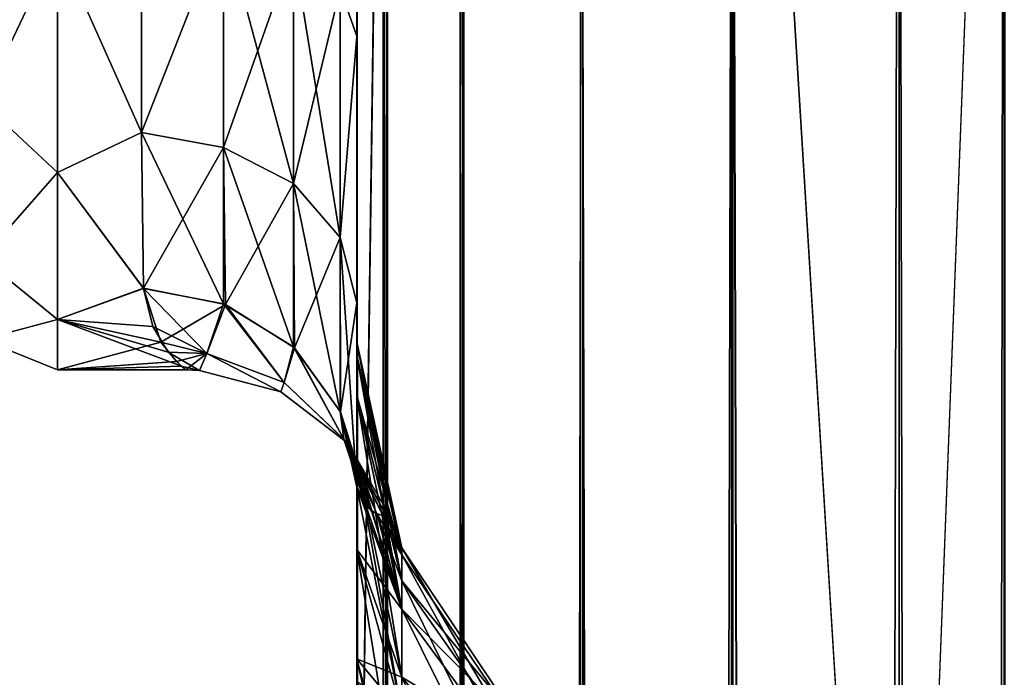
# Model space of a CAD drawing. Extents: x -100 to 297, y -1575 to 75.
# Tile 239 of 265: x 187 to 209, y -59 to -44. Entities that reach past the tile are written whole.
import ezdxf

# ---------------------------------------------------------------- set-up
doc = ezdxf.new("R2010")
doc.units = 0
doc.header["$LTSCALE"] = 41.718519
for name, color, linetype in [('314', 7, 'CONTINUOUS'), ('320', 7, 'CONTINUOUS'), ('329', 7, 'CONTINUOUS'), ('330', 7, 'CONTINUOUS'), ('334', 7, 'CONTINUOUS'), ('345', 7, 'CONTINUOUS'), ('346', 7, 'CONTINUOUS'), ('349', 7, 'CONTINUOUS'), ('350', 7, 'CONTINUOUS'), ('355', 7, 'CONTINUOUS'), ('356', 7, 'CONTINUOUS'), ('357', 7, 'CONTINUOUS'), ('358', 7, 'CONTINUOUS'), ('359', 7, 'CONTINUOUS'), ('374', 7, 'CONTINUOUS')]:
    doc.layers.add(name, color=color, linetype=linetype)

msp = doc.modelspace()

# ---------------------------------------------------------------- linework, layer by layer
at = {"layer": '314', "linetype": 'CONTINUOUS'}
for points in [[(194.45, -52.598, -33.963), (194.45, -54.111, -30.73), (194.45, -12.5, -95), (194.45, -52.598, -33.963)], [(194.45, -12.5, -95), (194.45, -54.111, -30.73), (194.45, -28.43, -28.995), (194.45, -12.5, -95)], [(194.45, -51.663, -37.435), (194.45, -52.598, -33.963), (194.45, -12.5, -95), (194.45, -51.663, -37.435)], [(194.45, -51.353, -40.998), (194.45, -51.663, -37.435), (194.45, -12.5, -95), (194.45, -51.353, -40.998)], [(194.45, -51.662, -44.561), (194.45, -51.353, -40.998), (194.45, -12.5, -95), (194.45, -51.662, -44.561)], [(194.45, -52.596, -48.033), (194.45, -51.662, -44.561), (194.45, -12.5, -95), (194.45, -52.596, -48.033)], [(194.45, -54.109, -51.267), (194.45, -52.596, -48.033), (194.45, -12.5, -95), (194.45, -54.109, -51.267)], [(194.45, -56.173, -54.208), (194.45, -54.109, -51.267), (194.45, -12.5, -95), (194.45, -56.173, -54.208)], [(194.45, -58.709, -56.731), (194.45, -56.173, -54.208), (194.45, -12.5, -95), (194.45, -58.709, -56.731)], [(194.45, -61.639, -58.774), (194.45, -58.709, -56.731), (194.45, -12.5, -95), (194.45, -61.639, -58.774)], [(194.45, -64.913, -60.287), (194.45, -61.639, -58.774), (194.45, -12.5, -95), (194.45, -64.913, -60.287)], [(194.45, -61.642, -64.224), (194.45, -64.913, -60.287), (194.45, -12.5, -95), (194.45, -61.642, -64.224)], [(194.45, -58.712, -66.267), (194.45, -61.642, -64.224), (194.45, -12.5, -95), (194.45, -58.712, -66.267)], [(194.45, -56.175, -68.789), (194.45, -58.712, -66.267), (194.45, -12.5, -95), (194.45, -56.175, -68.789)], [(194.45, -54.111, -71.73), (194.45, -56.175, -68.789), (194.45, -12.5, -95), (194.45, -54.111, -71.73)], [(194.45, -52.598, -74.963), (194.45, -54.111, -71.73), (194.45, -12.5, -95), (194.45, -52.598, -74.963)], [(194.45, -51.663, -78.435), (194.45, -52.598, -74.963), (194.45, -12.5, -95), (194.45, -51.663, -78.435)], [(194.45, -51.353, -81.998), (194.45, -51.663, -78.435), (194.45, -12.5, -95), (194.45, -51.353, -81.998)], [(194.45, -51.662, -85.561), (194.45, -51.353, -81.998), (194.45, -12.5, -95), (194.45, -51.662, -85.561)], [(194.45, -52.596, -89.033), (194.45, -51.662, -85.561), (194.45, -12.5, -95), (194.45, -52.596, -89.033)], [(194.45, -54.109, -92.267), (194.45, -52.596, -89.033), (194.45, -12.5, -95), (194.45, -54.109, -92.267)], [(194.45, -56.173, -95.208), (194.45, -54.109, -92.267), (194.45, -12.5, -95), (194.45, -56.173, -95.208)], [(194.45, -12.869, -97.323), (194.45, -56.173, -95.208), (194.45, -12.5, -95), (194.45, -12.869, -97.323)], [(194.45, -12.5, 95), (194.45, -12.5, 24.51), (194.45, -54.111, 92.27), (194.45, -12.5, 95)], [(194.45, -54.111, 92.27), (194.45, -12.5, 24.51), (194.45, -52.598, 89.037), (194.45, -54.111, 92.27)], [(194.45, -52.598, 89.037), (194.45, -12.5, 24.51), (194.45, -51.663, 85.565), (194.45, -52.598, 89.037)], [(194.45, -51.663, 85.565), (194.45, -12.5, 24.51), (194.45, -51.353, 82.002), (194.45, -51.663, 85.565)], [(194.45, -51.353, 82.002), (194.45, -12.5, 24.51), (194.45, -51.662, 78.439), (194.45, -51.353, 82.002)], [(194.45, -51.662, 78.439), (194.45, -12.5, 24.51), (194.45, -52.596, 74.967), (194.45, -51.662, 78.439)], [(194.45, -52.596, 74.967), (194.45, -12.5, 24.51), (194.45, -54.109, 71.733), (194.45, -52.596, 74.967)], [(194.45, -54.109, 71.733), (194.45, -12.5, 24.51), (194.45, -56.173, 68.792), (194.45, -54.109, 71.733)], [(194.45, -56.173, 68.792), (194.45, -12.5, 24.51), (194.45, -58.709, 66.269), (194.45, -56.173, 68.792)], [(194.45, -58.709, 66.269), (194.45, -12.5, 24.51), (194.45, -61.639, 64.226), (194.45, -58.709, 66.269)], [(194.45, -61.639, 64.226), (194.45, -12.5, 24.51), (194.45, -64.913, 62.713), (194.45, -61.639, 64.226)], [(194.45, -64.913, 62.713), (194.45, -12.5, 24.51), (194.45, -58.712, 56.733), (194.45, -64.913, 62.713)], [(194.45, -58.712, 56.733), (194.45, -12.5, 24.51), (194.45, -56.175, 54.211), (194.45, -58.712, 56.733)], [(194.45, -56.175, 54.211), (194.45, -12.5, 24.51), (194.45, -54.111, 51.27), (194.45, -56.175, 54.211)], [(194.45, -54.111, 51.27), (194.45, -12.5, 24.51), (194.45, -52.598, 48.037), (194.45, -54.111, 51.27)], [(194.45, -52.598, 48.037), (194.45, -12.5, 24.51), (194.45, -51.663, 44.565), (194.45, -52.598, 48.037)], [(194.45, -51.663, 44.565), (194.45, -12.5, 24.51), (194.45, -20.113, 27.905), (194.45, -51.663, 44.565)], [(194.45, -12.869, 97.323), (194.45, -12.5, 95), (194.45, -56.175, 95.211), (194.45, -12.869, 97.323)], [(194.45, -56.175, 95.211), (194.45, -12.5, 95), (194.45, -54.111, 92.27), (194.45, -56.175, 95.211)], [(194.45, -58.709, -97.731), (194.45, -56.173, -95.208), (194.45, -12.869, -97.323), (194.45, -58.709, -97.731)], [(194.45, -13.066, -97.858), (194.45, -58.709, -97.731), (194.45, -12.869, -97.323), (194.45, -13.066, -97.858)], [(194.45, -13.066, 97.858), (194.45, -12.869, 97.323), (194.45, -58.712, 97.733), (194.45, -13.066, 97.858)], [(194.45, -58.712, 97.733), (194.45, -12.869, 97.323), (194.45, -56.175, 95.211), (194.45, -58.712, 97.733)], [(194.45, -13.935, -99.404), (194.45, -58.709, -97.731), (194.45, -13.066, -97.858), (194.45, -13.935, -99.404)], [(194.45, -13.935, 99.404), (194.45, -13.066, 97.858), (194.45, -61.642, 99.776), (194.45, -13.935, 99.404)], [(194.45, -61.642, 99.776), (194.45, -13.066, 97.858), (194.45, -58.712, 97.733), (194.45, -61.642, 99.776)], [(194.45, -61.639, -99.774), (194.45, -58.709, -97.731), (194.45, -13.935, -99.404), (194.45, -61.639, -99.774)], [(194.45, -14.697, -100.303), (194.45, -61.639, -99.774), (194.45, -13.935, -99.404), (194.45, -14.697, -100.303)], [(194.45, -14.697, 100.303), (194.45, -13.935, 99.404), (194.45, -61.642, 99.776), (194.45, -14.697, 100.303)], [(194.45, -15.59, -101.061), (194.45, -61.639, -99.774), (194.45, -14.697, -100.303), (194.45, -15.59, -101.061)], [(194.45, -15.59, 101.061), (194.45, -14.697, 100.303), (194.45, -64.917, 101.288), (194.45, -15.59, 101.061)], [(194.45, -64.917, 101.288), (194.45, -14.697, 100.303), (194.45, -61.642, 99.776), (194.45, -64.917, 101.288)], [(194.45, -64.913, -101.287), (194.45, -61.639, -99.774), (194.45, -15.59, -101.061), (194.45, -64.913, -101.287)], [(194.45, -17.142, -101.934), (194.45, -64.913, -101.287), (194.45, -15.59, -101.061), (194.45, -17.142, -101.934)], [(194.45, -17.142, 101.934), (194.45, -15.59, 101.061), (194.45, -64.917, 101.288), (194.45, -17.142, 101.934)], [(194.45, -17.671, -102.129), (194.45, -64.913, -101.287), (194.45, -17.142, -101.934), (194.45, -17.671, -102.129)], [(194.45, -17.671, 102.129), (194.45, -17.142, 101.934), (194.45, -68.32, 102.196), (194.45, -17.671, 102.129)], [(194.45, -68.32, 102.196), (194.45, -17.142, 101.934), (194.45, -64.917, 101.288), (194.45, -68.32, 102.196)], [(194.45, -68.317, -102.195), (194.45, -64.913, -101.287), (194.45, -17.671, -102.129), (194.45, -68.317, -102.195)], [(194.45, -20, -102.5), (194.45, -68.317, -102.195), (194.45, -17.671, -102.129), (194.45, -20, -102.5)], [(194.45, -20, 102.5), (194.45, -17.671, 102.129), (194.45, -71.85, 102.5), (194.45, -20, 102.5)], [(194.45, -71.85, 102.5), (194.45, -17.671, 102.129), (194.45, -68.32, 102.196), (194.45, -71.85, 102.5)], [(194.45, -71.85, -102.5), (194.45, -68.317, -102.195), (194.45, -20, -102.5), (194.45, -71.85, -102.5)], [(194.45, -51.353, 41.002), (194.45, -51.663, 44.565), (194.45, -20.113, 27.905), (194.45, -51.353, 41.002)], [(194.45, -51.662, 37.439), (194.45, -51.353, 41.002), (194.45, -20.113, 27.905), (194.45, -51.662, 37.439)], [(194.45, -52.596, 33.967), (194.45, -51.662, 37.439), (194.45, -20.113, 27.905), (194.45, -52.596, 33.967)], [(194.45, -28.431, 28.995), (194.45, -52.596, 33.967), (194.45, -20.113, 27.905), (194.45, -28.431, 28.995)], [(194.45, -54.111, -30.73), (194.45, -56.175, -27.789), (194.45, -28.43, -28.995), (194.45, -54.111, -30.73)], [(194.45, -28.43, -28.995), (194.45, -56.175, -27.789), (194.45, -36.704, -27.66), (194.45, -28.43, -28.995)], [(194.45, -54.109, 30.733), (194.45, -52.596, 33.967), (194.45, -28.431, 28.995), (194.45, -54.109, 30.733)], [(194.45, -56.173, 27.792), (194.45, -54.109, 30.733), (194.45, -28.431, 28.995), (194.45, -56.173, 27.792)], [(194.45, -36.704, 27.66), (194.45, -56.173, 27.792), (194.45, -28.431, 28.995), (194.45, -36.704, 27.66)], [(194.45, -56.175, -27.789), (194.45, -58.712, -25.267), (194.45, -36.704, -27.66), (194.45, -56.175, -27.789)], [(194.45, -36.704, -27.66), (194.45, -58.712, -25.267), (194.45, -44.247, -24.019), (194.45, -36.704, -27.66)], [(194.45, -58.709, 25.269), (194.45, -56.173, 27.792), (194.45, -36.704, 27.66), (194.45, -58.709, 25.269)], [(194.45, -44.247, 24.019), (194.45, -58.709, 25.269), (194.45, -36.704, 27.66), (194.45, -44.247, 24.019)], [(194.45, -68.32, -20.804), (194.45, -65.207, -19.393), (194.45, -44.247, -24.019), (194.45, -68.32, -20.804)], [(194.45, -44.247, -24.019), (194.45, -65.207, -19.393), (194.45, -50.439, -18.367), (194.45, -44.247, -24.019)], [(194.45, -64.917, -21.712), (194.45, -68.32, -20.804), (194.45, -44.247, -24.019), (194.45, -64.917, -21.712)], [(194.45, -61.642, -23.224), (194.45, -64.917, -21.712), (194.45, -44.247, -24.019), (194.45, -61.642, -23.224)], [(194.45, -58.712, -25.267), (194.45, -61.642, -23.224), (194.45, -44.247, -24.019), (194.45, -58.712, -25.267)], [(194.45, -61.639, 23.226), (194.45, -58.709, 25.269), (194.45, -44.247, 24.019), (194.45, -61.639, 23.226)], [(194.45, -50.439, 18.367), (194.45, -61.639, 23.226), (194.45, -44.247, 24.019), (194.45, -50.439, 18.367)], [(194.45, -59.284, -16.195), (194.45, -54.723, -11.265), (194.45, -50.439, -18.367), (194.45, -59.284, -16.195)], [(194.45, -65.207, -19.393), (194.45, -59.284, -16.195), (194.45, -50.439, -18.367), (194.45, -65.207, -19.393)], [(194.45, -64.913, 21.713), (194.45, -61.639, 23.226), (194.45, -50.439, 18.367), (194.45, -64.913, 21.713)], [(194.45, -68.317, 20.805), (194.45, -64.913, 21.713), (194.45, -50.439, 18.367), (194.45, -68.317, 20.805)], [(194.45, -68.375, 20.197), (194.45, -68.317, 20.805), (194.45, -50.439, 18.367), (194.45, -68.375, 20.197)], [(194.45, -65.097, 19.358), (194.45, -68.375, 20.197), (194.45, -50.439, 18.367), (194.45, -65.097, 19.358)], [(194.45, -59.235, 16.158), (194.45, -65.097, 19.358), (194.45, -50.439, 18.367), (194.45, -59.235, 16.158)], [(194.45, -54.723, 11.265), (194.45, -59.235, 16.158), (194.45, -50.439, 18.367), (194.45, -54.723, 11.265)], [(194.45, -61.642, 58.776), (194.45, -64.913, 62.713), (194.45, -58.712, 56.733), (194.45, -61.642, 58.776)]]:
    msp.add_3dface(points, dxfattribs=at)
at = {"layer": '320', "linetype": 'CONTINUOUS'}
for points in [[(189.45, -46.485, -15.307), (187.5, -42.107, -19.416), (189.45, -41.276, -19.994), (189.45, -46.485, -15.307)], [(189.45, -41.276, 19.994), (187.5, -42.107, 19.416), (189.45, -46.485, 15.307), (189.45, -41.276, 19.994)], [(187.5, -47.416, -14.107), (187.5, -42.107, -19.416), (189.45, -46.485, -15.307), (187.5, -47.416, -14.107)], [(187.5, -42.107, 19.416), (187.5, -47.416, 14.107), (189.45, -46.485, 15.307), (187.5, -42.107, 19.416)], [(189.5, -50.109, -9.339), (187.5, -47.416, -14.107), (189.45, -46.485, -15.307), (189.5, -50.109, -9.339)], [(189.45, -46.485, 15.307), (187.5, -47.416, 14.107), (189.5, -50.103, 9.353), (189.45, -46.485, 15.307)], [(187.5, -50.825, -7.416), (187.5, -47.416, -14.107), (189.5, -50.109, -9.339), (187.5, -50.825, -7.416)], [(187.5, -47.416, 14.107), (187.5, -50.825, 7.416), (189.5, -50.103, 9.353), (187.5, -47.416, 14.107)], [(189.5, -50.103, 9.353), (187.5, -50.825, 7.416), (189.903, -51.352, 5.539), (189.5, -50.103, 9.353)], [(189.719, -50.99, -6.889), (187.5, -50.825, -7.416), (189.5, -50.109, -9.339), (189.719, -50.99, -6.889)], [(187.5, -52, 0), (187.5, -50.825, -7.416), (190.385, -51.912, -2.056), (187.5, -52, 0)], [(190.385, -51.912, -2.056), (187.5, -50.825, -7.416), (190.074, -51.59, -4.418), (190.385, -51.912, -2.056)], [(190.074, -51.59, -4.418), (187.5, -50.825, -7.416), (189.719, -50.99, -6.889), (190.074, -51.59, -4.418)], [(187.5, -50.825, 7.416), (187.5, -52, 0), (189.903, -51.352, 5.539), (187.5, -50.825, 7.416)], [(189.903, -51.352, 5.539), (187.5, -52, 0), (190.267, -51.801, 3.086), (189.903, -51.352, 5.539)], [(190.267, -51.801, 3.086), (187.5, -52, 0), (190.482, -51.997, 0.381), (190.267, -51.801, 3.086)], [(190.482, -51.997, 0.381), (187.5, -52, 0), (190.385, -51.912, -2.056), (190.482, -51.997, 0.381)]]:
    msp.add_3dface(points, dxfattribs=at)
at = {"layer": '329', "linetype": 'CONTINUOUS'}
for points in [[(194.45, -44.247, 24.019), (194.45, -36.704, 27.66), (194.07, -43.145, 22.46), (194.45, -44.247, 24.019)], [(189.45, -41.276, 19.994), (189.45, -46.485, 15.307), (191.36, -41.63, 20.213), (189.45, -41.276, 19.994)], [(191.36, -41.63, 20.213), (189.45, -46.485, 15.307), (191.36, -46.83, 15.485), (191.36, -41.63, 20.213)], [(191.36, -41.63, 20.213), (191.36, -46.83, 15.485), (192.985, -42.236, 21.113), (191.36, -41.63, 20.213)], [(191.36, -46.83, 15.485), (192.985, -47.668, 16.174), (192.985, -42.236, 21.113), (191.36, -46.83, 15.485)], [(192.985, -47.668, 16.174), (194.07, -43.145, 22.46), (192.985, -42.236, 21.113), (192.985, -47.668, 16.174)], [(194.07, -48.923, 17.206), (194.07, -43.145, 22.46), (192.985, -47.668, 16.174), (194.07, -48.923, 17.206)], [(194.07, -48.923, 17.206), (194.45, -44.247, 24.019), (194.07, -43.145, 22.46), (194.07, -48.923, 17.206)], [(194.45, -50.439, 18.367), (194.45, -44.247, 24.019), (194.07, -48.923, 17.206), (194.45, -50.439, 18.367)], [(189.45, -46.485, 15.307), (189.5, -50.103, 9.353), (191.36, -46.83, 15.485), (189.45, -46.485, 15.307)], [(191.36, -46.83, 15.485), (189.5, -50.103, 9.353), (191.403, -50.481, 9.477), (191.36, -46.83, 15.485)], [(191.36, -46.83, 15.485), (191.403, -50.481, 9.477), (192.985, -47.668, 16.174), (191.36, -46.83, 15.485)], [(193.009, -51.487, 9.901), (192.985, -47.668, 16.174), (191.403, -50.481, 9.477), (193.009, -51.487, 9.901)], [(193.009, -51.487, 9.901), (194.07, -48.923, 17.206), (192.985, -47.668, 16.174), (193.009, -51.487, 9.901)], [(194.077, -52.976, 10.529), (194.07, -48.923, 17.206), (193.009, -51.487, 9.901), (194.077, -52.976, 10.529)], [(194.077, -52.976, 10.529), (194.45, -50.439, 18.367), (194.07, -48.923, 17.206), (194.077, -52.976, 10.529)], [(194.45, -54.723, 11.265), (194.45, -50.439, 18.367), (194.077, -52.976, 10.529), (194.45, -54.723, 11.265)]]:
    msp.add_3dface(points, dxfattribs=at)
at = {"layer": '330', "linetype": 'CONTINUOUS'}
for points in [[(194.45, -36.704, -27.66), (194.45, -44.247, -24.019), (194.07, -43.145, -22.46), (194.45, -36.704, -27.66)], [(189.45, -46.485, -15.307), (189.45, -41.276, -19.994), (191.36, -41.63, -20.213), (189.45, -46.485, -15.307)], [(191.36, -46.83, -15.485), (189.45, -46.485, -15.307), (191.36, -41.63, -20.213), (191.36, -46.83, -15.485)], [(191.36, -46.83, -15.485), (191.36, -41.63, -20.213), (192.985, -47.668, -16.174), (191.36, -46.83, -15.485)], [(191.36, -41.63, -20.213), (192.985, -42.236, -21.113), (192.985, -47.668, -16.174), (191.36, -41.63, -20.213)], [(194.07, -43.145, -22.46), (194.07, -48.923, -17.206), (192.985, -42.236, -21.113), (194.07, -43.145, -22.46)], [(192.985, -42.236, -21.113), (194.07, -48.923, -17.206), (192.985, -47.668, -16.174), (192.985, -42.236, -21.113)], [(194.07, -43.145, -22.46), (194.45, -44.247, -24.019), (194.07, -48.923, -17.206), (194.07, -43.145, -22.46)], [(194.45, -44.247, -24.019), (194.45, -50.439, -18.367), (194.07, -48.923, -17.206), (194.45, -44.247, -24.019)], [(189.5, -50.109, -9.339), (189.45, -46.485, -15.307), (191.36, -50.465, -9.47), (189.5, -50.109, -9.339)], [(191.36, -50.465, -9.47), (189.45, -46.485, -15.307), (191.36, -46.83, -15.485), (191.36, -50.465, -9.47)], [(191.36, -46.83, -15.485), (192.985, -47.668, -16.174), (192.985, -51.465, -9.892), (191.36, -46.83, -15.485)], [(191.36, -46.83, -15.485), (192.985, -51.465, -9.892), (191.36, -50.465, -9.47), (191.36, -46.83, -15.485)], [(194.07, -48.923, -17.206), (194.07, -52.962, -10.523), (192.985, -47.668, -16.174), (194.07, -48.923, -17.206)], [(194.07, -52.962, -10.523), (192.985, -51.465, -9.892), (192.985, -47.668, -16.174), (194.07, -52.962, -10.523)], [(194.45, -50.439, -18.367), (194.45, -54.723, -11.265), (194.07, -48.923, -17.206), (194.45, -50.439, -18.367)], [(194.07, -48.923, -17.206), (194.45, -54.723, -11.265), (194.07, -52.962, -10.523), (194.07, -48.923, -17.206)]]:
    msp.add_3dface(points, dxfattribs=at)
at = {"layer": '334', "linetype": 'CONTINUOUS'}
for points in [[(187.5, -42.107, -19.416), (185.75, -45.784, -15.41), (185.75, -40.722, -19.796), (187.5, -42.107, -19.416)], [(187.5, -42.107, 19.416), (185.75, -40.722, 19.796), (185.75, -45.784, 15.41), (187.5, -42.107, 19.416)], [(187.5, -42.107, -19.416), (187.5, -47.416, -14.107), (185.75, -45.784, -15.41), (187.5, -42.107, -19.416)], [(187.5, -47.416, 14.107), (187.5, -42.107, 19.416), (185.75, -45.784, 15.41), (187.5, -47.416, 14.107)], [(187.5, -47.416, -14.107), (185.75, -49.405, -9.775), (185.75, -45.784, -15.41), (187.5, -47.416, -14.107)], [(187.5, -47.416, 14.107), (185.75, -45.784, 15.41), (185.75, -49.405, 9.775), (187.5, -47.416, 14.107)], [(187.5, -47.416, -14.107), (187.5, -50.825, -7.416), (185.75, -49.405, -9.775), (187.5, -47.416, -14.107)], [(187.5, -50.825, 7.416), (187.5, -47.416, 14.107), (185.75, -49.405, 9.775), (187.5, -50.825, 7.416)], [(187.5, -50.825, -7.416), (185.75, -51.292, -3.349), (185.75, -49.405, -9.775), (187.5, -50.825, -7.416)], [(187.5, -50.825, 7.416), (185.75, -49.405, 9.775), (185.75, -51.292, 3.349), (187.5, -50.825, 7.416)], [(187.5, -50.825, -7.416), (187.5, -52, 0), (185.75, -51.292, -3.349), (187.5, -50.825, -7.416)], [(187.5, -52, 0), (187.5, -50.825, 7.416), (185.75, -51.292, 3.349), (187.5, -52, 0)], [(187.5, -52, 0), (185.75, -51.292, 3.349), (185.75, -51.292, -3.349), (187.5, -52, 0)]]:
    msp.add_3dface(points, dxfattribs=at)
at = {"layer": '345', "linetype": 'CONTINUOUS'}
for points in [[(209.508, -20, 114.858), (207.05, -20, 115.1), (209.508, -1480, 114.858), (209.508, -20, 114.858)], [(209.508, -1480, 114.858), (207.05, -20, 115.1), (207.05, -83.45, 115.1), (209.508, -1480, 114.858)]]:
    msp.add_3dface(points, dxfattribs=at)
at = {"layer": '346', "linetype": 'CONTINUOUS'}
for points in [[(194.45, -20, 102.5), (194.45, -71.85, 102.5), (195.067, -1480, 106.394), (194.45, -20, 102.5)], [(195.067, -20, 106.394), (194.45, -20, 102.5), (195.067, -1480, 106.394), (195.067, -20, 106.394)], [(196.856, -20, 109.906), (195.067, -20, 106.394), (196.856, -1480, 109.906), (196.856, -20, 109.906)], [(195.067, -20, 106.394), (195.067, -1480, 106.394), (196.856, -1480, 109.906), (195.067, -20, 106.394)], [(199.644, -20, 112.694), (196.856, -20, 109.906), (199.644, -1480, 112.694), (199.644, -20, 112.694)], [(196.856, -20, 109.906), (196.856, -1480, 109.906), (199.644, -1480, 112.694), (196.856, -20, 109.906)], [(203.156, -20, 114.483), (199.644, -20, 112.694), (203.156, -1480, 114.483), (203.156, -20, 114.483)], [(199.644, -20, 112.694), (199.644, -1480, 112.694), (203.156, -1480, 114.483), (199.644, -20, 112.694)], [(207.05, -20, 115.1), (203.156, -20, 114.483), (207.05, -83.45, 115.1), (207.05, -20, 115.1)], [(207.05, -1480, 115.1), (203.156, -20, 114.483), (203.156, -1480, 114.483), (207.05, -1480, 115.1)], [(203.156, -20, 114.483), (207.05, -1480, 115.1), (207.05, -1416.55, 115.1), (203.156, -20, 114.483)], [(203.156, -20, 114.483), (207.05, -1416.55, 115.1), (207.05, -83.45, 115.1), (203.156, -20, 114.483)]]:
    msp.add_3dface(points, dxfattribs=at)
at = {"layer": '349', "linetype": 'CONTINUOUS'}
for points in [[(207.05, -20, -115), (209.489, -20, -114.76), (207.05, -83.45, -115), (207.05, -20, -115)], [(209.489, -20, -114.76), (209.489, -1480, -114.76), (207.05, -1480, -115), (209.489, -20, -114.76)], [(209.489, -20, -114.76), (207.05, -1480, -115), (207.05, -1416.55, -115), (209.489, -20, -114.76)], [(207.05, -83.45, -115), (209.489, -20, -114.76), (207.05, -1416.55, -115), (207.05, -83.45, -115)], [(209.489, -20, -114.76), (211.834, -20, -114.048), (209.489, -1480, -114.76), (209.489, -20, -114.76)]]:
    msp.add_3dface(points, dxfattribs=at)
at = {"layer": '350', "linetype": 'CONTINUOUS'}
for points in [[(194.45, -71.85, -102.5), (194.45, -20, -102.5), (195.162, -20, -106.363), (194.45, -71.85, -102.5)], [(194.45, -1428.15, -102.5), (194.45, -71.85, -102.5), (195.162, -20, -106.363), (194.45, -1428.15, -102.5)], [(194.45, -1480, -102.5), (194.45, -1428.15, -102.5), (195.162, -20, -106.363), (194.45, -1480, -102.5)], [(194.45, -1480, -102.5), (195.162, -20, -106.363), (195.162, -1480, -106.363), (194.45, -1480, -102.5)], [(195.162, -20, -106.363), (196.937, -20, -109.847), (195.162, -1480, -106.363), (195.162, -20, -106.363)], [(196.937, -20, -109.847), (196.937, -1480, -109.847), (195.162, -1480, -106.363), (196.937, -20, -109.847)], [(196.937, -20, -109.847), (199.703, -20, -112.613), (196.937, -1480, -109.847), (196.937, -20, -109.847)], [(199.703, -20, -112.613), (199.703, -1480, -112.613), (196.937, -1480, -109.847), (199.703, -20, -112.613)], [(199.703, -20, -112.613), (203.187, -20, -114.388), (199.703, -1480, -112.613), (199.703, -20, -112.613)], [(203.187, -20, -114.388), (203.187, -1480, -114.388), (199.703, -1480, -112.613), (203.187, -20, -114.388)], [(203.187, -20, -114.388), (207.05, -20, -115), (203.187, -1480, -114.388), (203.187, -20, -114.388)], [(203.187, -1480, -114.388), (207.05, -20, -115), (207.05, -83.45, -115), (203.187, -1480, -114.388)]]:
    msp.add_3dface(points, dxfattribs=at)
at = {"layer": '355', "linetype": 'CONTINUOUS'}
for points in [[(194.45, -51.663, 85.565), (194.45, -51.353, 82.002), (195.502, -56.903, 86.857), (194.45, -51.663, 85.565)], [(194.45, -51.353, 82.002), (194.45, -51.662, 78.439), (195.502, -56.134, 82), (194.45, -51.353, 82.002)], [(195.502, -56.903, 86.857), (194.45, -51.353, 82.002), (195.502, -56.134, 82), (195.502, -56.903, 86.857)], [(194.45, -51.662, 78.439), (194.45, -52.596, 74.967), (195.502, -56.903, 77.143), (194.45, -51.662, 78.439)], [(195.502, -56.134, 82), (194.45, -51.662, 78.439), (195.502, -56.903, 77.143), (195.502, -56.134, 82)], [(194.45, -52.598, 89.037), (194.45, -51.663, 85.565), (195.502, -56.903, 86.857), (194.45, -52.598, 89.037)], [(194.45, -52.596, 74.967), (194.45, -54.109, 71.733), (195.502, -56.903, 77.143), (194.45, -52.596, 74.967)], [(194.45, -54.111, 92.27), (194.45, -52.598, 89.037), (195.502, -59.135, 91.238), (194.45, -54.111, 92.27)], [(195.502, -59.135, 91.238), (194.45, -52.598, 89.037), (195.502, -56.903, 86.857), (195.502, -59.135, 91.238)], [(194.45, -54.109, 71.733), (194.45, -56.173, 68.792), (195.502, -59.135, 72.762), (194.45, -54.109, 71.733)], [(195.502, -56.903, 77.143), (194.45, -54.109, 71.733), (195.502, -59.135, 72.762), (195.502, -56.903, 77.143)], [(194.45, -56.175, 95.211), (194.45, -54.111, 92.27), (195.502, -59.135, 91.238), (194.45, -56.175, 95.211)], [(194.45, -56.173, 68.792), (194.45, -58.709, 66.269), (195.502, -59.135, 72.762), (194.45, -56.173, 68.792)], [(194.45, -58.712, 97.733), (194.45, -56.175, 95.211), (195.502, -62.612, 94.715), (194.45, -58.712, 97.733)], [(195.502, -62.612, 94.715), (194.45, -56.175, 95.211), (195.502, -59.135, 91.238), (195.502, -62.612, 94.715)], [(195.502, -56.903, 86.857), (195.502, -56.134, 82), (198.215, -60.763, 85.602), (195.502, -56.903, 86.857)], [(195.502, -56.134, 82), (195.502, -56.903, 77.143), (198.215, -60.192, 82), (195.502, -56.134, 82)], [(198.215, -60.763, 85.602), (195.502, -56.134, 82), (198.215, -60.192, 82), (198.215, -60.763, 85.602)], [(195.502, -59.135, 91.238), (195.502, -56.903, 86.857), (198.215, -62.419, 88.852), (195.502, -59.135, 91.238)], [(198.215, -62.419, 88.852), (195.502, -56.903, 86.857), (198.215, -60.763, 85.602), (198.215, -62.419, 88.852)], [(195.502, -56.903, 77.143), (195.502, -59.135, 72.762), (198.215, -60.763, 78.398), (195.502, -56.903, 77.143)], [(198.215, -60.192, 82), (195.502, -56.903, 77.143), (198.215, -60.763, 78.398), (198.215, -60.192, 82)], [(194.45, -58.709, 66.269), (194.45, -61.639, 64.226), (195.502, -62.612, 69.285), (194.45, -58.709, 66.269)], [(195.502, -59.135, 72.762), (194.45, -58.709, 66.269), (195.502, -62.612, 69.285), (195.502, -59.135, 72.762)], [(194.45, -61.642, 99.776), (194.45, -58.712, 97.733), (195.502, -62.612, 94.715), (194.45, -61.642, 99.776)], [(195.502, -62.612, 94.715), (195.502, -59.135, 91.238), (198.215, -64.998, 91.431), (195.502, -62.612, 94.715)], [(198.215, -64.998, 91.431), (195.502, -59.135, 91.238), (198.215, -62.419, 88.852), (198.215, -64.998, 91.431)], [(195.502, -59.135, 72.762), (195.502, -62.612, 69.285), (198.215, -62.419, 75.148), (195.502, -59.135, 72.762)], [(198.215, -60.763, 78.398), (195.502, -59.135, 72.762), (198.215, -62.419, 75.148), (198.215, -60.763, 78.398)]]:
    msp.add_3dface(points, dxfattribs=at)
at = {"layer": '356', "linetype": 'CONTINUOUS'}
for points in [[(194.45, -51.663, 44.565), (194.45, -51.353, 41.002), (195.502, -56.903, 45.857), (194.45, -51.663, 44.565)], [(194.45, -51.353, 41.002), (194.45, -51.662, 37.439), (195.502, -56.134, 41), (194.45, -51.353, 41.002)], [(195.502, -56.903, 45.857), (194.45, -51.353, 41.002), (195.502, -56.134, 41), (195.502, -56.903, 45.857)], [(194.45, -51.662, 37.439), (194.45, -52.596, 33.967), (195.502, -56.903, 36.143), (194.45, -51.662, 37.439)], [(195.502, -56.134, 41), (194.45, -51.662, 37.439), (195.502, -56.903, 36.143), (195.502, -56.134, 41)], [(194.45, -52.598, 48.037), (194.45, -51.663, 44.565), (195.502, -56.903, 45.857), (194.45, -52.598, 48.037)], [(194.45, -52.596, 33.967), (194.45, -54.109, 30.733), (195.502, -56.903, 36.143), (194.45, -52.596, 33.967)], [(194.45, -54.111, 51.27), (194.45, -52.598, 48.037), (195.502, -59.135, 50.238), (194.45, -54.111, 51.27)], [(195.502, -59.135, 50.238), (194.45, -52.598, 48.037), (195.502, -56.903, 45.857), (195.502, -59.135, 50.238)], [(194.45, -54.109, 30.733), (194.45, -56.173, 27.792), (195.502, -59.135, 31.762), (194.45, -54.109, 30.733)], [(195.502, -56.903, 36.143), (194.45, -54.109, 30.733), (195.502, -59.135, 31.762), (195.502, -56.903, 36.143)], [(194.45, -56.175, 54.211), (194.45, -54.111, 51.27), (195.502, -59.135, 50.238), (194.45, -56.175, 54.211)], [(194.45, -56.173, 27.792), (194.45, -58.709, 25.269), (195.502, -59.135, 31.762), (194.45, -56.173, 27.792)], [(194.45, -58.712, 56.733), (194.45, -56.175, 54.211), (195.502, -62.612, 53.715), (194.45, -58.712, 56.733)], [(195.502, -62.612, 53.715), (194.45, -56.175, 54.211), (195.502, -59.135, 50.238), (195.502, -62.612, 53.715)], [(195.502, -56.903, 45.857), (195.502, -56.134, 41), (198.215, -60.763, 44.602), (195.502, -56.903, 45.857)], [(195.502, -56.134, 41), (195.502, -56.903, 36.143), (198.215, -60.192, 41), (195.502, -56.134, 41)], [(198.215, -60.763, 44.602), (195.502, -56.134, 41), (198.215, -60.192, 41), (198.215, -60.763, 44.602)], [(195.502, -59.135, 50.238), (195.502, -56.903, 45.857), (198.215, -62.419, 47.852), (195.502, -59.135, 50.238)], [(198.215, -62.419, 47.852), (195.502, -56.903, 45.857), (198.215, -60.763, 44.602), (198.215, -62.419, 47.852)], [(195.502, -56.903, 36.143), (195.502, -59.135, 31.762), (198.215, -60.763, 37.398), (195.502, -56.903, 36.143)], [(198.215, -60.192, 41), (195.502, -56.903, 36.143), (198.215, -60.763, 37.398), (198.215, -60.192, 41)], [(194.45, -58.709, 25.269), (194.45, -61.639, 23.226), (195.502, -62.612, 28.285), (194.45, -58.709, 25.269)], [(195.502, -59.135, 31.762), (194.45, -58.709, 25.269), (195.502, -62.612, 28.285), (195.502, -59.135, 31.762)], [(194.45, -61.642, 58.776), (194.45, -58.712, 56.733), (195.502, -62.612, 53.715), (194.45, -61.642, 58.776)], [(195.502, -62.612, 53.715), (195.502, -59.135, 50.238), (198.215, -64.998, 50.431), (195.502, -62.612, 53.715)], [(198.215, -64.998, 50.431), (195.502, -59.135, 50.238), (198.215, -62.419, 47.852), (198.215, -64.998, 50.431)], [(195.502, -59.135, 31.762), (195.502, -62.612, 28.285), (198.215, -62.419, 34.148), (195.502, -59.135, 31.762)], [(198.215, -60.763, 37.398), (195.502, -59.135, 31.762), (198.215, -62.419, 34.148), (198.215, -60.763, 37.398)]]:
    msp.add_3dface(points, dxfattribs=at)
at = {"layer": '357', "linetype": 'CONTINUOUS'}
for points in [[(194.45, -54.723, -11.265), (194.45, -59.284, -16.195), (195.502, -59.972, -10.292), (194.45, -54.723, -11.265)], [(194.668, -55.171, -8.64), (194.45, -54.723, -11.265), (195.502, -57.554, -6.529), (194.668, -55.171, -8.64)], [(195.502, -57.554, -6.529), (194.45, -54.723, -11.265), (195.502, -59.972, -10.292), (195.502, -57.554, -6.529)], [(194.45, -59.235, 16.158), (194.45, -54.723, 11.265), (195.502, -59.972, 10.292), (194.45, -59.235, 16.158)], [(194.45, -54.723, 11.265), (194.802, -55.298, 7.085), (195.502, -57.554, 6.529), (194.45, -54.723, 11.265)], [(195.502, -59.972, 10.292), (194.45, -54.723, 11.265), (195.502, -57.554, 6.529), (195.502, -59.972, 10.292)], [(194.925, -55.357, -5.738), (194.668, -55.171, -8.64), (195.502, -57.554, -6.529), (194.925, -55.357, -5.738)], [(194.802, -55.298, 7.085), (195.062, -55.386, 4.068), (195.502, -57.554, 6.529), (194.802, -55.298, 7.085)], [(195.146, -55.389, -2.734), (194.925, -55.357, -5.738), (195.502, -56.294, -2.237), (195.146, -55.389, -2.734)], [(195.502, -56.294, -2.237), (194.925, -55.357, -5.738), (195.502, -57.554, -6.529), (195.502, -56.294, -2.237)], [(195.062, -55.386, 4.068), (195.216, -55.385, 0.511), (195.502, -56.294, 2.237), (195.062, -55.386, 4.068)], [(195.502, -57.554, 6.529), (195.062, -55.386, 4.068), (195.502, -56.294, 2.237), (195.502, -57.554, 6.529)], [(195.216, -55.385, 0.511), (195.146, -55.389, -2.734), (195.502, -56.294, -2.237), (195.216, -55.385, 0.511)], [(195.502, -56.294, 2.237), (195.216, -55.385, 0.511), (195.502, -56.294, -2.237), (195.502, -56.294, 2.237)], [(195.502, -57.554, 6.529), (195.502, -56.294, 2.237), (198.215, -61.246, 4.843), (195.502, -57.554, 6.529)], [(195.502, -56.294, 2.237), (195.502, -56.294, -2.237), (198.215, -60.311, 1.659), (195.502, -56.294, 2.237)], [(198.215, -61.246, 4.843), (195.502, -56.294, 2.237), (198.215, -60.311, 1.659), (198.215, -61.246, 4.843)], [(195.502, -56.294, -2.237), (195.502, -57.554, -6.529), (198.215, -60.311, -1.659), (195.502, -56.294, -2.237)], [(198.215, -60.311, 1.659), (195.502, -56.294, -2.237), (198.215, -60.311, -1.659), (198.215, -60.311, 1.659)], [(195.502, -59.972, 10.292), (195.502, -57.554, 6.529), (198.215, -63.04, 7.634), (195.502, -59.972, 10.292)], [(198.215, -63.04, 7.634), (195.502, -57.554, 6.529), (198.215, -61.246, 4.843), (198.215, -63.04, 7.634)], [(195.502, -57.554, -6.529), (195.502, -59.972, -10.292), (198.215, -61.246, -4.843), (195.502, -57.554, -6.529)], [(198.215, -60.311, -1.659), (195.502, -57.554, -6.529), (198.215, -61.246, -4.843), (198.215, -60.311, -1.659)]]:
    msp.add_3dface(points, dxfattribs=at)
at = {"layer": '358', "linetype": 'CONTINUOUS'}
for points in [[(194.45, -51.663, -37.435), (194.45, -51.353, -40.998), (195.502, -56.903, -36.143), (194.45, -51.663, -37.435)], [(194.45, -51.353, -40.998), (194.45, -51.662, -44.561), (195.502, -56.134, -41), (194.45, -51.353, -40.998)], [(195.502, -56.903, -36.143), (194.45, -51.353, -40.998), (195.502, -56.134, -41), (195.502, -56.903, -36.143)], [(194.45, -51.662, -44.561), (194.45, -52.596, -48.033), (195.502, -56.903, -45.857), (194.45, -51.662, -44.561)], [(195.502, -56.134, -41), (194.45, -51.662, -44.561), (195.502, -56.903, -45.857), (195.502, -56.134, -41)], [(194.45, -52.598, -33.963), (194.45, -51.663, -37.435), (195.502, -56.903, -36.143), (194.45, -52.598, -33.963)], [(194.45, -52.596, -48.033), (194.45, -54.109, -51.267), (195.502, -56.903, -45.857), (194.45, -52.596, -48.033)], [(194.45, -54.111, -30.73), (194.45, -52.598, -33.963), (195.502, -59.135, -31.762), (194.45, -54.111, -30.73)], [(195.502, -59.135, -31.762), (194.45, -52.598, -33.963), (195.502, -56.903, -36.143), (195.502, -59.135, -31.762)], [(194.45, -54.109, -51.267), (194.45, -56.173, -54.208), (195.502, -59.135, -50.238), (194.45, -54.109, -51.267)], [(195.502, -56.903, -45.857), (194.45, -54.109, -51.267), (195.502, -59.135, -50.238), (195.502, -56.903, -45.857)], [(194.45, -56.175, -27.789), (194.45, -54.111, -30.73), (195.502, -59.135, -31.762), (194.45, -56.175, -27.789)], [(194.45, -56.173, -54.208), (194.45, -58.709, -56.731), (195.502, -59.135, -50.238), (194.45, -56.173, -54.208)], [(194.45, -58.712, -25.267), (194.45, -56.175, -27.789), (195.502, -62.612, -28.285), (194.45, -58.712, -25.267)], [(195.502, -62.612, -28.285), (194.45, -56.175, -27.789), (195.502, -59.135, -31.762), (195.502, -62.612, -28.285)], [(195.502, -56.903, -36.143), (195.502, -56.134, -41), (198.215, -60.763, -37.398), (195.502, -56.903, -36.143)], [(195.502, -56.134, -41), (195.502, -56.903, -45.857), (198.215, -60.192, -41), (195.502, -56.134, -41)], [(198.215, -60.763, -37.398), (195.502, -56.134, -41), (198.215, -60.192, -41), (198.215, -60.763, -37.398)], [(195.502, -59.135, -31.762), (195.502, -56.903, -36.143), (198.215, -62.419, -34.148), (195.502, -59.135, -31.762)], [(198.215, -62.419, -34.148), (195.502, -56.903, -36.143), (198.215, -60.763, -37.398), (198.215, -62.419, -34.148)], [(195.502, -56.903, -45.857), (195.502, -59.135, -50.238), (198.215, -60.763, -44.602), (195.502, -56.903, -45.857)], [(198.215, -60.192, -41), (195.502, -56.903, -45.857), (198.215, -60.763, -44.602), (198.215, -60.192, -41)], [(194.45, -58.709, -56.731), (194.45, -61.639, -58.774), (195.502, -62.612, -53.715), (194.45, -58.709, -56.731)], [(195.502, -59.135, -50.238), (194.45, -58.709, -56.731), (195.502, -62.612, -53.715), (195.502, -59.135, -50.238)], [(194.45, -61.642, -23.224), (194.45, -58.712, -25.267), (195.502, -62.612, -28.285), (194.45, -61.642, -23.224)], [(195.502, -62.612, -28.285), (195.502, -59.135, -31.762), (198.215, -64.998, -31.569), (195.502, -62.612, -28.285)], [(198.215, -64.998, -31.569), (195.502, -59.135, -31.762), (198.215, -62.419, -34.148), (198.215, -64.998, -31.569)], [(195.502, -59.135, -50.238), (195.502, -62.612, -53.715), (198.215, -62.419, -47.852), (195.502, -59.135, -50.238)], [(198.215, -60.763, -44.602), (195.502, -59.135, -50.238), (198.215, -62.419, -47.852), (198.215, -60.763, -44.602)]]:
    msp.add_3dface(points, dxfattribs=at)
at = {"layer": '359', "linetype": 'CONTINUOUS'}
for points in [[(194.45, -51.663, -78.435), (194.45, -51.353, -81.998), (195.502, -56.294, -79.763), (194.45, -51.663, -78.435)], [(194.45, -51.353, -81.998), (194.45, -51.662, -85.561), (195.502, -56.294, -84.237), (194.45, -51.353, -81.998)], [(195.502, -56.294, -79.763), (194.45, -51.353, -81.998), (195.502, -56.294, -84.237), (195.502, -56.294, -79.763)], [(194.45, -51.662, -85.561), (194.45, -52.596, -89.033), (195.502, -56.294, -84.237), (194.45, -51.662, -85.561)], [(194.45, -52.598, -74.963), (194.45, -51.663, -78.435), (195.502, -57.554, -75.471), (194.45, -52.598, -74.963)], [(195.502, -57.554, -75.471), (194.45, -51.663, -78.435), (195.502, -56.294, -79.763), (195.502, -57.554, -75.471)], [(194.45, -52.596, -89.033), (194.45, -54.109, -92.267), (195.502, -57.554, -88.529), (194.45, -52.596, -89.033)], [(195.502, -56.294, -84.237), (194.45, -52.596, -89.033), (195.502, -57.554, -88.529), (195.502, -56.294, -84.237)], [(194.45, -54.111, -71.73), (194.45, -52.598, -74.963), (195.502, -57.554, -75.471), (194.45, -54.111, -71.73)], [(194.45, -54.109, -92.267), (194.45, -56.173, -95.208), (195.502, -57.554, -88.529), (194.45, -54.109, -92.267)], [(194.45, -56.175, -68.789), (194.45, -54.111, -71.73), (195.502, -59.972, -71.708), (194.45, -56.175, -68.789)], [(195.502, -59.972, -71.708), (194.45, -54.111, -71.73), (195.502, -57.554, -75.471), (195.502, -59.972, -71.708)], [(194.45, -56.173, -95.208), (194.45, -58.709, -97.731), (195.502, -59.972, -92.292), (194.45, -56.173, -95.208)], [(195.502, -57.554, -88.529), (194.45, -56.173, -95.208), (195.502, -59.972, -92.292), (195.502, -57.554, -88.529)], [(194.45, -58.712, -66.267), (194.45, -56.175, -68.789), (195.502, -59.972, -71.708), (194.45, -58.712, -66.267)], [(195.502, -57.554, -75.471), (195.502, -56.294, -79.763), (198.215, -61.246, -77.157), (195.502, -57.554, -75.471)], [(195.502, -56.294, -79.763), (195.502, -56.294, -84.237), (198.215, -60.311, -80.341), (195.502, -56.294, -79.763)], [(198.215, -61.246, -77.157), (195.502, -56.294, -79.763), (198.215, -60.311, -80.341), (198.215, -61.246, -77.157)], [(195.502, -56.294, -84.237), (195.502, -57.554, -88.529), (198.215, -60.311, -83.659), (195.502, -56.294, -84.237)], [(198.215, -60.311, -80.341), (195.502, -56.294, -84.237), (198.215, -60.311, -83.659), (198.215, -60.311, -80.341)], [(195.502, -59.972, -71.708), (195.502, -57.554, -75.471), (198.215, -63.04, -74.366), (195.502, -59.972, -71.708)], [(198.215, -63.04, -74.366), (195.502, -57.554, -75.471), (198.215, -61.246, -77.157), (198.215, -63.04, -74.366)], [(195.502, -57.554, -88.529), (195.502, -59.972, -92.292), (198.215, -61.246, -86.843), (195.502, -57.554, -88.529)], [(198.215, -60.311, -83.659), (195.502, -57.554, -88.529), (198.215, -61.246, -86.843), (198.215, -60.311, -83.659)], [(194.45, -58.709, -97.731), (194.45, -61.639, -99.774), (195.502, -63.353, -95.222), (194.45, -58.709, -97.731)], [(195.502, -59.972, -92.292), (194.45, -58.709, -97.731), (195.502, -63.353, -95.222), (195.502, -59.972, -92.292)], [(194.45, -61.642, -64.224), (194.45, -58.712, -66.267), (195.502, -63.353, -68.778), (194.45, -61.642, -64.224)], [(195.502, -63.353, -68.778), (194.45, -58.712, -66.267), (195.502, -59.972, -71.708), (195.502, -63.353, -68.778)]]:
    msp.add_3dface(points, dxfattribs=at)
at = {"layer": '374', "linetype": 'CONTINUOUS'}
for points in [[(189.5, -50.103, 9.353), (189.903, -51.352, 5.539), (191.403, -50.481, 9.477), (189.5, -50.103, 9.353)], [(189.719, -50.99, -6.889), (189.5, -50.109, -9.339), (190.973, -51.618, -4.741), (189.719, -50.99, -6.889)], [(189.5, -50.109, -9.339), (191.36, -50.465, -9.47), (190.973, -51.618, -4.741), (189.5, -50.109, -9.339)], [(191.403, -50.481, 9.477), (189.903, -51.352, 5.539), (190.973, -51.617, 4.741), (191.403, -50.481, 9.477)], [(191.36, -50.465, -9.47), (192.769, -52.294, -5.102), (190.973, -51.618, -4.741), (191.36, -50.465, -9.47)], [(192.769, -52.293, 5.103), (191.403, -50.481, 9.477), (190.973, -51.617, 4.741), (192.769, -52.293, 5.103)], [(191.36, -50.465, -9.47), (192.985, -51.465, -9.892), (192.769, -52.294, -5.102), (191.36, -50.465, -9.47)], [(193.009, -51.487, 9.901), (191.403, -50.481, 9.477), (192.769, -52.293, 5.103), (193.009, -51.487, 9.901)], [(190.074, -51.59, -4.418), (189.719, -50.99, -6.889), (190.973, -51.618, -4.741), (190.074, -51.59, -4.418)], [(189.903, -51.352, 5.539), (190.267, -51.801, 3.086), (190.973, -51.617, 4.741), (189.903, -51.352, 5.539)], [(190.385, -51.912, -2.056), (190.074, -51.59, -4.418), (190.804, -52.01, 0), (190.385, -51.912, -2.056)], [(190.074, -51.59, -4.418), (190.973, -51.618, -4.741), (190.804, -52.01, 0), (190.074, -51.59, -4.418)], [(190.267, -51.801, 3.086), (190.482, -51.997, 0.381), (190.973, -51.617, 4.741), (190.267, -51.801, 3.086)], [(190.482, -51.997, 0.381), (190.804, -52.01, 0), (190.973, -51.617, 4.741), (190.482, -51.997, 0.381)], [(190.804, -52.01, 0), (192.691, -52.512, 0), (190.973, -51.617, 4.741), (190.804, -52.01, 0)], [(190.973, -51.618, -4.741), (192.691, -52.512, 0), (190.804, -52.01, 0), (190.973, -51.618, -4.741)], [(192.691, -52.512, 0), (192.769, -52.293, 5.103), (190.973, -51.617, 4.741), (192.691, -52.512, 0)], [(192.769, -52.294, -5.102), (192.691, -52.512, 0), (190.973, -51.618, -4.741), (192.769, -52.294, -5.102)], [(192.985, -51.465, -9.892), (194.149, -53.605, -5.535), (192.769, -52.294, -5.102), (192.985, -51.465, -9.892)], [(194.149, -53.605, 5.536), (193.009, -51.487, 9.901), (192.769, -52.293, 5.103), (194.149, -53.605, 5.536)], [(192.985, -51.465, -9.892), (194.07, -52.962, -10.523), (194.149, -53.605, -5.535), (192.985, -51.465, -9.892)], [(194.077, -52.976, 10.529), (193.009, -51.487, 9.901), (194.149, -53.605, 5.536), (194.077, -52.976, 10.529)], [(190.482, -51.997, 0.381), (190.385, -51.912, -2.056), (190.804, -52.01, 0), (190.482, -51.997, 0.381)], [(192.691, -52.512, 0), (194.242, -53.698, 0), (192.769, -52.293, 5.103), (192.691, -52.512, 0)], [(192.769, -52.294, -5.102), (194.242, -53.698, 0), (192.691, -52.512, 0), (192.769, -52.294, -5.102)], [(194.242, -53.698, 0), (194.149, -53.605, 5.536), (192.769, -52.293, 5.103), (194.242, -53.698, 0)], [(194.149, -53.605, -5.535), (194.242, -53.698, 0), (192.769, -52.294, -5.102), (194.149, -53.605, -5.535)], [(194.45, -54.723, -11.265), (194.668, -55.171, -8.64), (194.07, -52.962, -10.523), (194.45, -54.723, -11.265)], [(194.07, -52.962, -10.523), (194.668, -55.171, -8.64), (194.149, -53.605, -5.535), (194.07, -52.962, -10.523)], [(194.802, -55.298, 7.085), (194.45, -54.723, 11.265), (194.077, -52.976, 10.529), (194.802, -55.298, 7.085)], [(194.802, -55.298, 7.085), (194.077, -52.976, 10.529), (194.149, -53.605, 5.536), (194.802, -55.298, 7.085)], [(194.668, -55.171, -8.64), (194.925, -55.357, -5.738), (194.149, -53.605, -5.535), (194.668, -55.171, -8.64)], [(194.925, -55.357, -5.738), (195.146, -55.389, -2.734), (194.149, -53.605, -5.535), (194.925, -55.357, -5.738)], [(194.149, -53.605, -5.535), (195.146, -55.389, -2.734), (194.242, -53.698, 0), (194.149, -53.605, -5.535)], [(195.062, -55.386, 4.068), (194.802, -55.298, 7.085), (194.149, -53.605, 5.536), (195.062, -55.386, 4.068)], [(194.242, -53.698, 0), (195.062, -55.386, 4.068), (194.149, -53.605, 5.536), (194.242, -53.698, 0)], [(195.146, -55.389, -2.734), (195.216, -55.385, 0.511), (194.242, -53.698, 0), (195.146, -55.389, -2.734)], [(195.216, -55.385, 0.511), (195.062, -55.386, 4.068), (194.242, -53.698, 0), (195.216, -55.385, 0.511)]]:
    msp.add_3dface(points, dxfattribs=at)

doc.saveas('drawing.dxf')
